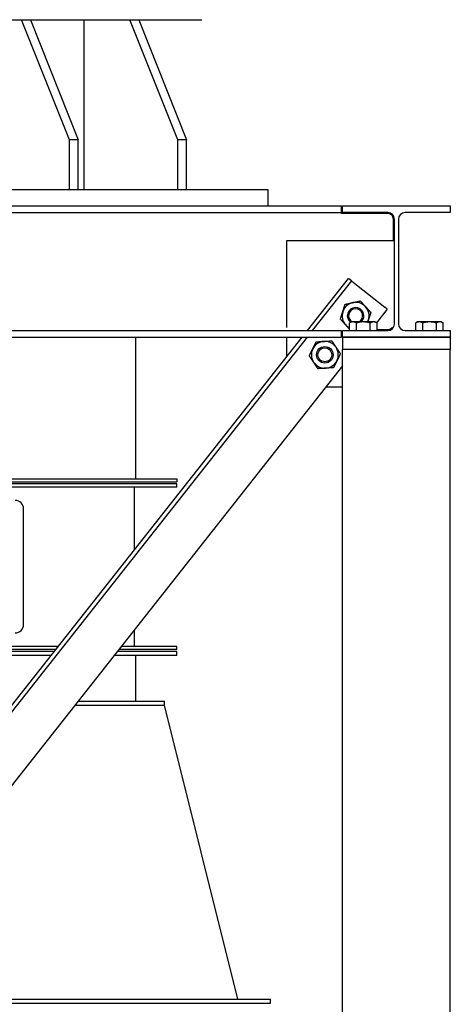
# Model space of a CAD drawing. Header units: inches. Extents: x 24 to 1128, y -74 to 748.
# Tile 464 of 557: x 1047 to 1073, y 368 to 428. Entities that reach past the tile are written whole.
import ezdxf

# ---------------------------------------------------------------- set-up
doc = ezdxf.new("R2010")
doc.units = ezdxf.units.IN
doc.header["$LTSCALE"] = 32
doc.header["$MEASUREMENT"] = 0
doc.layers.add('Visible (ANSI)', color=7, linetype='Continuous', lineweight=30)

msp = doc.modelspace()

# ---------------------------------------------------------------- linework, layer by layer
at = {"layer": 'Visible (ANSI)'}
for p, q in [((1021.13817, 427.66266), (1046.90191, 427.66266)), ((1049.78557, 420.41266), (1046.90191, 427.66266)), ((1046.90191, 427.66266), (1053.97298, 427.66266)), ((1047.43224, 427.66266), (1050.3159, 420.41266)), ((1050.66342, 427.66266), (1050.66342, 417.41266)), ((1056.32631, 420.41266), (1053.44265, 427.66266)), ((1053.97298, 427.66266), (1056.85664, 420.41266)), ((1053.97298, 427.66266), (1057.77004, 427.66266)), ((1050.3159, 420.41266), (1049.78557, 420.41266)), ((1049.78557, 417.41266), (1049.78557, 420.41266)), ((1050.3159, 417.41266), (1050.3159, 420.41266)), ((1056.85664, 420.41266), (1056.32631, 420.41266)), ((1056.32631, 417.41266), (1056.32631, 420.41266)), ((1056.85664, 417.41266), (1056.85664, 420.41266)), ((1018.2545, 417.41266), (1049.78557, 417.41266)), ((1049.78557, 417.41266), (1056.85664, 417.41266)), ((1056.85664, 417.41266), (1061.77004, 417.41266)), ((1061.77004, 417.41266), (1061.77004, 416.41266)), ((1001.83004, 416.41266), (1066.21004, 416.41266)), ((1066.21004, 416.01266), (1066.21004, 416.41266)), ((1066.27004, 416.01266), (1066.27004, 416.41266)), ((1066.27004, 416.41266), (1072.77004, 416.41266)), ((1072.77004, 416.41266), (1072.77004, 416.01266)), ((1001.83004, 416.01266), (1066.21004, 416.01266)), ((1066.21004, 415.95266), (1066.21004, 416.01266)), ((1068.99754, 415.95266), (1066.21004, 415.95266)), ((1068.99754, 416.01266), (1066.27004, 416.01266)), ((1072.77004, 416.01266), (1070.04254, 416.01266)), ((1069.33754, 414.32377), (1069.33754, 415.61266)), ((1069.39754, 409.28266), (1069.39754, 415.61266)), ((1069.64254, 415.61266), (1069.64254, 409.28266)), ((1062.89754, 414.32377), (1069.39754, 414.32377)), ((1062.89754, 409.06409), (1062.89754, 414.32377)), ((1066.61046, 412.03696), (1064.12559, 408.88266)), ((1066.80685, 411.88226), (1064.44385, 408.88266)), ((1066.61046, 412.03696), (1066.6576, 411.99983)), ((1066.80685, 411.88226), (1066.6576, 411.99983)), ((1066.80685, 411.88226), (1067.10535, 411.6471)), ((1067.10535, 411.6471), (1068.81781, 410.29807)), ((1068.96706, 410.1805), (1068.31921, 409.35811)), ((1068.96706, 410.1805), (1068.81781, 410.29807)), ((1066.80129, 409.40454), (1066.6901, 409.34034)), ((1066.6901, 408.88266), (1066.6901, 409.34034)), ((1066.89758, 409.40454), (1066.80129, 409.40454)), ((1067.52004, 409.40454), (1066.89758, 409.40454)), ((1067.10507, 408.88266), (1067.10507, 409.34034)), ((1068.14249, 409.40454), (1067.52004, 409.40454)), ((1067.93501, 408.88266), (1067.93501, 409.34034)), ((1068.23879, 409.40454), (1068.14249, 409.40454)), ((1068.23879, 409.40454), (1068.34998, 409.34034)), ((1068.34998, 408.88266), (1068.34998, 409.34034)), ((1070.80129, 409.40454), (1070.6901, 409.34034)), ((1070.6901, 408.88266), (1070.6901, 409.34034)), ((1070.89758, 409.40454), (1070.80129, 409.40454)), ((1071.52004, 409.40454), (1070.89758, 409.40454)), ((1071.10507, 408.88266), (1071.10507, 409.34034)), ((1072.14249, 409.40454), (1071.52004, 409.40454)), ((1071.93501, 408.88266), (1071.93501, 409.34034)), ((1072.23879, 409.40454), (1072.14249, 409.40454)), ((1072.23879, 409.40454), (1072.34998, 409.34034)), ((1072.34998, 408.88266), (1072.34998, 409.34034)), ((1001.83004, 408.88266), (1066.21004, 408.88266)), ((1066.21004, 408.88266), (1066.21004, 408.8918)), ((1066.21004, 408.48266), (1066.21004, 408.88266)), ((1066.27004, 408.48266), (1066.27004, 408.88266)), ((1066.27004, 408.88266), (1068.99754, 408.88266)), ((1068.34998, 408.94266), (1068.99754, 408.94266)), ((1070.04254, 408.88266), (1072.77004, 408.88266)), ((1072.77004, 408.88266), (1072.77004, 408.48266)), ((1063.81049, 408.48266), (1001.77004, 329.72843)), ((1064.12874, 408.48266), (1001.77004, 329.32444)), ((1001.83004, 408.48266), (1066.21004, 408.48266)), ((1053.77004, 408.48266), (1053.77004, 399.93016)), ((1062.89754, 407.32377), (1062.89754, 408.48266)), ((1072.77004, 408.48266), (1066.27004, 408.48266)), ((1066.27254, 408.48266), (1066.27254, 407.73266)), ((1066.27254, 408.48266), (1072.76754, 408.48266)), ((1072.76754, 408.48266), (1072.76754, 407.73266)), ((1072.77004, 407.73266), (1066.27004, 407.73266)), ((1066.27004, 297.49266), (1066.27004, 407.73266)), ((1072.76754, 407.73266), (1066.27254, 407.73266)), ((1072.77004, 297.49266), (1072.77004, 407.73266)), ((1066.27004, 406.75689), (1001.77004, 324.8805)), ((1066.27004, 405.4673), (1065.25413, 405.4673)), ((1011.77004, 399.93016), (1056.27004, 399.93016)), ((1011.77004, 399.74266), (1056.27004, 399.74266)), ((1056.27004, 399.93016), (1056.27004, 399.74266)), ((1056.27004, 399.61766), (1011.77004, 399.61766)), ((1056.27004, 399.43016), (1011.77004, 399.43016)), ((1053.70754, 395.65797), (1053.70754, 399.43016)), ((1056.27004, 399.43016), (1056.27004, 399.61766)), ((1047.02004, 391.11766), (1047.02004, 398.11766)), ((1053.70754, 389.80516), (1053.70754, 390.81004)), ((1049.09686, 389.80516), (1018.94322, 389.80516)), ((1048.94915, 389.61766), (1019.09093, 389.61766)), ((1056.27004, 389.61766), (1052.76822, 389.61766)), ((1056.27004, 389.80516), (1052.91592, 389.80516)), ((1056.27004, 389.61766), (1056.27004, 389.80516)), ((1048.85068, 389.49266), (1019.1894, 389.49266)), ((1048.65374, 389.24266), (1019.38634, 389.24266)), ((1056.27004, 389.24266), (1052.4728, 389.24266)), ((1056.27004, 389.49266), (1052.66975, 389.49266)), ((1053.77004, 389.24266), (1053.77004, 386.49266)), ((1056.27004, 389.24266), (1056.27004, 389.49266)), ((1050.10948, 386.24266), (1055.52004, 386.24266)), ((1050.30643, 386.49266), (1055.52004, 386.49266)), ((1055.52004, 386.24266), (1055.52004, 386.49266)), ((1059.95754, 368.49266), (1055.52004, 386.24266)), ((1035.92957, 368.24266), (1061.92004, 368.24266)), ((1036.12652, 368.49266), (1061.92004, 368.49266)), ((1061.92004, 368.24266), (1061.92004, 368.49266))]:
    msp.add_line(p, q, dxfattribs=at)
for radius in [0.50016, 0.5, 0.42332]:
    msp.add_circle((1065.20045, 407.41913), radius, dxfattribs=at)
for centre, radius, start, end in [((1068.99754, 415.61266), 0.4, 0, 90), ((1070.04254, 415.61266), 0.4, 90, 180), ((1067.05691, 409.77573), 0.8125, 102.5768275, 162.5768275), ((1067.05691, 409.77573), 0.8125, 42.5768275, 102.5768275), ((1067.05691, 409.77573), 0.8125, 162.5768275, 222.5768275), ((1067.05691, 409.77573), 0.50016, 312.0860737, 232.7783166), ((1067.05691, 409.77573), 0.5, 312.0659925, 232.7859309), ((1067.05691, 409.77573), 0.42331, 298.7344539, 241.2655461), ((1067.05691, 409.77573), 0.8125, 342.5768275, 42.5768275), ((1067.05691, 409.77573), 0.8125, 332.8162719, 342.5768275), ((1068.99754, 409.28266), 0.4, 270, 0), ((1070.04254, 409.28266), 0.4, 180, 270), ((1067.05691, 409.77573), 0.8125, 222.5768275, 243.1622116), ((1065.20045, 407.41913), 0.8125, 93.6646416, 153.6646416), ((1065.20045, 407.41913), 0.8125, 33.6646416, 93.6646416), ((1065.20045, 407.41913), 0.8125, 153.6646416, 213.6646416), ((1065.20045, 407.41913), 0.8125, 333.6646416, 33.6646416), ((1065.20045, 407.41913), 0.8125, 213.6646416, 273.6646416), ((1065.20045, 407.41913), 0.8125, 273.6646416, 333.6646416), ((1046.52004, 398.11766), 0.5, 0, 90), ((1046.52004, 391.11766), 0.5, 270, 0)]:
    msp.add_arc(centre, radius, start, end, dxfattribs=at)
for points, knots in [([(1069.33754, 415.61266), (1069.33754, 415.65808), (1069.32791, 415.70488), (1069.29225, 415.78815), (1069.26631, 415.82472), (1069.20821, 415.88282), (1069.17154, 415.9081), (1069.11044, 415.93414), (1069.08904, 415.94091), (1069.04451, 415.95017), (1069.02136, 415.95266), (1068.99754, 415.95266)], [1.41817551, 1.41817551, 1.41817551, 1.41817551, 1.76425868, 1.76425868, 2.11034186, 2.11034186, 2.47334644, 2.47334644, 2.65484873, 2.65484873, 2.83635101, 2.83635101, 2.83635101, 2.83635101]), ([(1068.99754, 408.94266), (1069.02136, 408.94266), (1069.04451, 408.94516), (1069.08904, 408.95442), (1069.11044, 408.96119), (1069.17154, 408.98723), (1069.20821, 409.01251), (1069.24478, 409.04908), (1069.25147, 409.05638), (1069.25794, 409.06412)], [0, 0, 0, 0, 0.181502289, 0.181502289, 0.363004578, 0.363004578, 0.726009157, 0.726009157, 0.80937204, 0.80937204, 0.80937204, 0.80937204])]:
    msp.add_open_spline(points, degree=3, knots=knots, dxfattribs=at)
for points, weights in [([(1066.28169, 410.01901), (1066.34688, 410.22673), (1066.42215, 410.46658)], [1, 1.0379548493, 1]), ([(1066.42215, 410.46658), (1066.66751, 410.52132), (1066.87999, 410.56873)], [1, 1.0379548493, 1]), ([(1066.87999, 410.56873), (1067.09248, 410.61614), (1067.33783, 410.67087)], [1, 1.0379548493, 1]), ([(1067.33783, 410.67087), (1067.50792, 410.48576), (1067.65521, 410.32545)], [1, 1.0379548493, 1]), ([(1066.14123, 409.57144), (1066.2165, 409.81129), (1066.28169, 410.01901)], [1, 1.0379548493, 1]), ([(1067.65521, 410.32545), (1067.80251, 410.16513), (1067.9726, 409.98002)], [1, 1.0379548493, 1]), ([(1067.9726, 409.98002), (1067.89732, 409.74016), (1067.83214, 409.53244)], [1, 1.0379548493, 1]), ([(1066.45861, 409.22601), (1066.31132, 409.38632), (1066.14123, 409.57144)], [1, 1.0379548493, 1]), ([(1066.89758, 409.40454), (1066.80129, 409.40454), (1066.6901, 409.34034)], [1, 1.0379548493, 1]), ([(1067.10507, 409.34034), (1066.99388, 409.40454), (1066.89758, 409.40454)], [1, 1.0379548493, 1]), ([(1067.52004, 409.40454), (1067.32745, 409.40454), (1067.10507, 409.34034)], [1, 1.0379548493, 1]), ([(1067.93501, 409.34034), (1067.71263, 409.40454), (1067.52004, 409.40454)], [1, 1.0379548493, 1]), ([(1067.83214, 409.53244), (1067.8122, 409.46892), (1067.792, 409.40454)], [1, 1.01130883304, 1.01587862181]), ([(1068.14249, 409.40454), (1068.0462, 409.40454), (1067.93501, 409.34034)], [1, 1.0379548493, 1]), ([(1068.34998, 409.34034), (1068.23879, 409.40454), (1068.14249, 409.40454)], [1, 1.0379548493, 1]), ([(1070.89758, 409.40454), (1070.80129, 409.40454), (1070.6901, 409.34034)], [1, 1.0379548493, 1]), ([(1071.10507, 409.34034), (1070.99388, 409.40454), (1070.89758, 409.40454)], [1, 1.0379548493, 1]), ([(1071.52004, 409.40454), (1071.32745, 409.40454), (1071.10507, 409.34034)], [1, 1.0379548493, 1]), ([(1071.93501, 409.34034), (1071.71263, 409.40454), (1071.52004, 409.40454)], [1, 1.0379548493, 1]), ([(1072.14249, 409.40454), (1072.0462, 409.40454), (1071.93501, 409.34034)], [1, 1.0379548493, 1]), ([(1072.34998, 409.34034), (1072.23879, 409.40454), (1072.14249, 409.40454)], [1, 1.0379548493, 1]), ([(1066.6901, 408.97406), (1066.56963, 409.10517), (1066.45861, 409.22601)], [1.014355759, 1.02834264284, 1]), ([(1064.47228, 407.77957), (1064.56886, 407.97469), (1064.68038, 408.19998)], [1, 1.0379548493, 1]), ([(1064.68038, 408.19998), (1064.93126, 408.21605), (1065.14852, 408.22997)], [1, 1.0379548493, 1]), ([(1065.14852, 408.22997), (1065.36578, 408.24388), (1065.61666, 408.25995)], [1, 1.0379548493, 1]), ([(1065.61666, 408.25995), (1065.75601, 408.05072), (1065.87669, 407.86952)], [1, 1.0379548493, 1]), ([(1064.26418, 407.35916), (1064.3757, 407.58446), (1064.47228, 407.77957)], [1, 1.0379548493, 1]), ([(1065.87669, 407.86952), (1065.99737, 407.68832), (1066.13673, 407.4791)], [1, 1.0379548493, 1]), ([(1066.13673, 407.4791), (1066.0252, 407.2538), (1065.92862, 407.05868)], [1, 1.0379548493, 1]), ([(1064.52421, 406.96874), (1064.40353, 407.14993), (1064.26418, 407.35916)], [1, 1.0379548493, 1]), ([(1064.78425, 406.57831), (1064.64489, 406.78754), (1064.52421, 406.96874)], [1, 1.0379548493, 1]), ([(1065.92862, 407.05868), (1065.83204, 406.86357), (1065.72052, 406.63827)], [1, 1.0379548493, 1]), ([(1065.25238, 406.60829), (1065.03512, 406.59438), (1064.78425, 406.57831)], [1, 1.0379548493, 1]), ([(1065.72052, 406.63827), (1065.46965, 406.62221), (1065.25238, 406.60829)], [1, 1.0379548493, 1])]:
    msp.add_rational_spline(points, weights, degree=2, dxfattribs=at)

doc.saveas('drawing.dxf')
